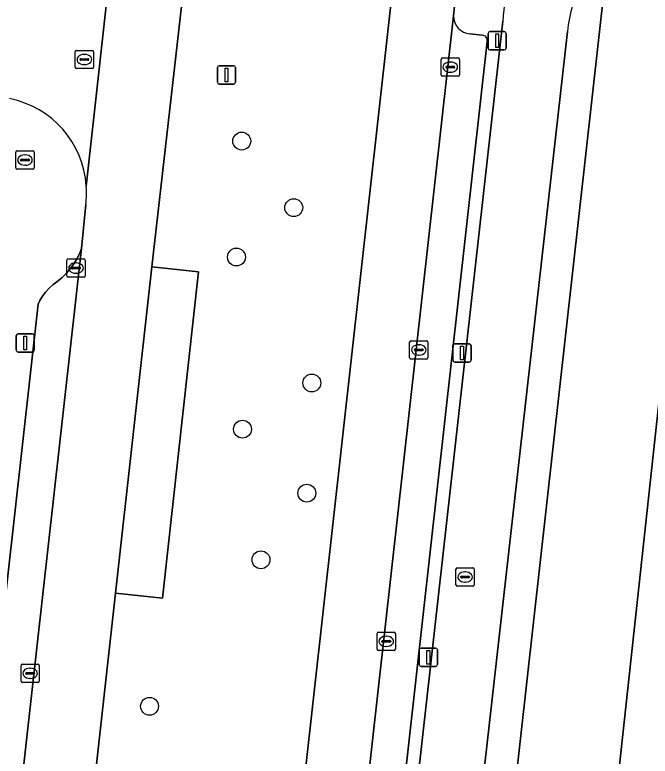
# Model space of a CAD drawing. Extents: x 161928 to 163071, y 386474 to 387428.
# Drawn here: x 162189.6 to 162224.39, y 386701.9 to 386742.48 of the extents above; entities that cross this region are included whole.
import ezdxf

# ---------------------------------------------------------------- set-up
doc = ezdxf.new("R2010")
doc.units = 0
for name, color, linetype in [('IMGEO_Berm_groen', 7, 'Continuous'), ('IMGEO_Boom', 7, 'Continuous'), ('IMGEO_Brandkraan', 7, 'Continuous'), ('IMGEO_Erf', 7, 'Continuous'), ('IMGEO_Fietspad_gesloten', 7, 'Continuous'), ('IMGEO_Groenvoorziening', 7, 'Continuous'), ('IMGEO_Kolk', 7, 'Continuous'), ('IMGEO_Lichtmast', 7, 'Continuous'), ('IMGEO_Parkeervlak_open', 7, 'Continuous'), ('IMGEO_Rijbaan_lokaal_open', 7, 'Continuous'), ('IMGEO_Rioolput', 7, 'Continuous'), ('IMGEO_Verkeersbordpaal', 7, 'Continuous'), ('IMGEO_Voetpad_open', 7, 'Continuous')]:
    doc.layers.add(name, color=color, linetype=linetype)

msp = doc.modelspace()

# ---------------------------------------------------------------- linework, layer by layer
at = {"layer": 'IMGEO_Berm_groen'}
msp.add_lwpolyline([(162210.549, 386746.328), (162199.236, 386747.442), (162197.092, 386728.675), (162199.652, 386728.402), (162197.688, 386710.554), (162195.119, 386710.825), (162191.927, 386682.236), (162191.691, 386680.339), (162203.028, 386679.021), (162203.309, 386681.427), (162203.435, 386682.781), (162203, 386682.828), (162200.825, 386683.064), (162202.823, 386700.954), (162205.453, 386700.673)], close=True, dxfattribs=at)
at = {"layer": 'IMGEO_Boom'}
for centre in [(162202.024, 386735.566), (162204.872, 386731.922), (162201.735, 386729.22), (162205.86, 386722.326), (162202.065, 386719.795), (162205.587, 386716.297), (162203.076, 386712.65), (162196.977, 386704.632)]:
    msp.add_circle(centre, 0.489, dxfattribs=at)
at = {"layer": 'IMGEO_Brandkraan'}
for p, q in [((162189.653, 386734.101), (162189.653, 386734.953)), ((162189.728, 386735.027), (162190.58, 386735.027)), ((162190.654, 386734.953), (162190.654, 386734.101)), ((162189.912, 386734.521), (162189.912, 386734.533)), ((162189.955, 386734.57), (162190.353, 386734.57)), ((162190.141, 386734.807), (162190.166, 386734.807)), ((162190.396, 386734.533), (162190.396, 386734.521)), ((162190.35, 386734.484), (162189.952, 386734.484)), ((162190.164, 386734.247), (162190.139, 386734.247)), ((162190.58, 386734.027), (162189.728, 386734.027))]:
    msp.add_line(p, q, dxfattribs=at)
for points in [[(162189.653, 386734.101), (162189.653, 386734.953)], [(162189.728, 386735.027), (162190.58, 386735.027)], [(162190.654, 386734.953), (162190.654, 386734.101)], [(162190.58, 386734.027), (162189.728, 386734.027)]]:
    msp.add_lwpolyline(points, dxfattribs=at)
for centre, radius, start, end in [((162189.73, 386734.951), 0.0765, 91.552, 178.448), ((162189.73, 386734.951), 0.0765, 91.552, 178.448), ((162190.578, 386734.951), 0.0765, 1.552, 88.448), ((162190.578, 386734.951), 0.0765, 1.552, 88.448), ((162189.952, 386734.53), 0.0403, 85.8775, 175.7526), ((162189.949, 386734.52), 0.0366, 178.938, 274.7102), ((162190.353, 386734.527), 0.043, 264.8664, 352.4533), ((162190.357, 386734.532), 0.0386, 1.7309, 96.639), ((162189.73, 386734.103), 0.0765, 181.552, 268.448), ((162189.73, 386734.103), 0.0765, 181.552, 268.448), ((162190.578, 386734.103), 0.0765, 271.552, 358.448), ((162190.578, 386734.103), 0.0765, 271.552, 358.448)]:
    msp.add_arc(centre, radius, start, end, dxfattribs=at)
for centre, major_axis, ratio, start_param, end_param in [((162190.14, 386734.527), (-0.387, 0.002), 0.722429, 4.712389, 7.853982), ((162190.165, 386734.527), (-0.39, 0.002), 0.717154, 1.570796, 4.712389)]:
    msp.add_ellipse(centre, major_axis=major_axis, ratio=ratio, start_param=start_param, end_param=end_param, dxfattribs=at)
at = {"layer": 'IMGEO_Erf'}
msp.add_lwpolyline([(162226.595, 386737.185), (162220.599, 386681.926), (162238.505, 386679.954)], dxfattribs=at)
at = {"layer": 'IMGEO_Fietspad_gesloten'}
for points in [[(162216.324, 386742.13), (162202.473, 386618.652), (162198.619, 386583.997), (162196.623, 386563.902), (162195.921, 386555.33)], [(162199.698, 386559.354), (162200.128, 386563.849), (162200.737, 386569.786), (162202.052, 386582.949), (162205.893, 386617.771), (162211.475, 386667.262), (162213.001, 386680.793), (162219.856, 386741.57)]]:
    msp.add_lwpolyline(points, dxfattribs=at)
for centre, radius, start, end in [((162229.261, 386741.269), 12.966, 165.0379, 176.1944), ((162230.14, 386740.309), 10.361, 156.6566, 173.0072)]:
    msp.add_arc(centre, radius, start, end, dxfattribs=at)
at = {"layer": 'IMGEO_Groenvoorziening'}
msp.add_lwpolyline([(162245.363, 386741.706), (162221.929, 386744.346), (162214.782, 386680.498), (162223.437, 386679.534), (162224.5, 386679.416), (162234.333, 386678.391), (162238.263, 386677.963), (162238.505, 386679.954), (162220.599, 386681.926), (162226.595, 386737.185), (162229.227, 386736.991), (162229.722, 386740.601), (162240.582, 386739.464), (162240.32, 386737.425), (162244.895, 386736.957)], close=True, dxfattribs=at)
at = {"layer": 'IMGEO_Kolk'}
for p, q in [((162212.945, 386739.188), (162212.945, 386740.04)), ((162213.02, 386740.114), (162213.872, 386740.114)), ((162213.433, 386739.894), (162213.458, 386739.894)), ((162213.946, 386740.04), (162213.946, 386739.188)), ((162213.204, 386739.608), (162213.204, 386739.62)), ((162213.642, 386739.571), (162213.244, 386739.571)), ((162213.247, 386739.657), (162213.645, 386739.657)), ((162213.688, 386739.62), (162213.688, 386739.608)), ((162213.872, 386739.114), (162213.02, 386739.114)), ((162213.456, 386739.334), (162213.431, 386739.334)), ((162192.449, 386728.189), (162192.449, 386729.041)), ((162192.524, 386729.115), (162193.376, 386729.115)), ((162192.937, 386728.895), (162192.962, 386728.895)), ((162193.45, 386729.041), (162193.45, 386728.189)), ((162192.708, 386728.609), (162192.708, 386728.621)), ((162193.146, 386728.572), (162192.748, 386728.572)), ((162192.751, 386728.658), (162193.149, 386728.658)), ((162193.192, 386728.621), (162193.192, 386728.609)), ((162193.376, 386728.115), (162192.524, 386728.115)), ((162192.96, 386728.335), (162192.935, 386728.335)), ((162211.22, 386723.711), (162211.22, 386724.563)), ((162211.295, 386724.637), (162212.147, 386724.637)), ((162211.708, 386724.417), (162211.733, 386724.417)), ((162212.221, 386724.563), (162212.221, 386723.711)), ((162211.479, 386724.131), (162211.479, 386724.143)), ((162211.917, 386724.094), (162211.519, 386724.094)), ((162211.522, 386724.18), (162211.92, 386724.18)), ((162211.963, 386724.143), (162211.963, 386724.131)), ((162212.147, 386723.637), (162211.295, 386723.637)), ((162211.731, 386723.857), (162211.706, 386723.857)), ((162209.438, 386707.76), (162209.438, 386708.612)), ((162209.513, 386708.686), (162210.365, 386708.686)), ((162210.439, 386708.612), (162210.439, 386707.76)), ((162209.697, 386708.18), (162209.697, 386708.192)), ((162210.135, 386708.143), (162209.737, 386708.143)), ((162209.74, 386708.229), (162210.138, 386708.229)), ((162209.926, 386708.466), (162209.951, 386708.466)), ((162210.181, 386708.192), (162210.181, 386708.18)), ((162209.949, 386707.906), (162209.924, 386707.906)), ((162210.365, 386707.686), (162209.513, 386707.686)), ((162190.011, 386706.936), (162190.863, 386706.936)), ((162189.936, 386706.01), (162189.936, 386706.862)), ((162190.424, 386706.716), (162190.449, 386706.716)), ((162190.937, 386706.862), (162190.937, 386706.01)), ((162190.195, 386706.43), (162190.195, 386706.442)), ((162190.633, 386706.393), (162190.235, 386706.393)), ((162190.238, 386706.479), (162190.636, 386706.479)), ((162190.447, 386706.156), (162190.422, 386706.156)), ((162190.679, 386706.442), (162190.679, 386706.43)), ((162190.863, 386705.936), (162190.011, 386705.936))]:
    msp.add_line(p, q, dxfattribs=at)
for points in [[(162212.945, 386739.188), (162212.945, 386740.04)], [(162213.02, 386740.114), (162213.872, 386740.114)], [(162213.946, 386740.04), (162213.946, 386739.188)], [(162213.872, 386739.114), (162213.02, 386739.114)], [(162192.449, 386728.189), (162192.449, 386729.041)], [(162192.524, 386729.115), (162193.376, 386729.115)], [(162193.45, 386729.041), (162193.45, 386728.189)], [(162193.376, 386728.115), (162192.524, 386728.115)], [(162211.22, 386723.711), (162211.22, 386724.563)], [(162211.295, 386724.637), (162212.147, 386724.637)], [(162212.221, 386724.563), (162212.221, 386723.711)], [(162212.147, 386723.637), (162211.295, 386723.637)], [(162209.438, 386707.76), (162209.438, 386708.612)], [(162209.513, 386708.686), (162210.365, 386708.686)], [(162210.439, 386708.612), (162210.439, 386707.76)], [(162210.365, 386707.686), (162209.513, 386707.686)], [(162190.011, 386706.936), (162190.863, 386706.936)], [(162189.936, 386706.01), (162189.936, 386706.862)], [(162190.937, 386706.862), (162190.937, 386706.01)], [(162190.863, 386705.936), (162190.011, 386705.936)]]:
    msp.add_lwpolyline(points, dxfattribs=at)
for centre, radius, start, end in [((162213.022, 386740.038), 0.0765, 91.552, 178.448), ((162213.022, 386740.038), 0.0765, 91.552, 178.448), ((162213.87, 386740.038), 0.0765, 1.552, 88.448), ((162213.87, 386740.038), 0.0765, 1.552, 88.448), ((162213.244, 386739.617), 0.0403, 85.8775, 175.7526), ((162213.241, 386739.607), 0.0366, 178.938, 274.7102), ((162213.645, 386739.614), 0.043, 264.8664, 352.4533), ((162213.649, 386739.619), 0.0386, 1.7309, 96.639), ((162213.022, 386739.19), 0.0765, 181.552, 268.448), ((162213.022, 386739.19), 0.0765, 181.552, 268.448), ((162213.87, 386739.19), 0.0765, 271.552, 358.448), ((162213.87, 386739.19), 0.0765, 271.552, 358.448), ((162192.526, 386729.039), 0.0765, 91.552, 178.448), ((162192.526, 386729.039), 0.0765, 91.552, 178.448), ((162193.374, 386729.039), 0.0765, 1.552, 88.448), ((162193.374, 386729.039), 0.0765, 1.552, 88.448), ((162192.748, 386728.618), 0.0403, 85.8775, 175.7526), ((162192.745, 386728.608), 0.0366, 178.938, 274.7102), ((162193.149, 386728.615), 0.043, 264.8664, 352.4533), ((162193.153, 386728.62), 0.0386, 1.7309, 96.639), ((162192.526, 386728.191), 0.0765, 181.552, 268.448), ((162192.526, 386728.191), 0.0765, 181.552, 268.448), ((162193.374, 386728.191), 0.0765, 271.552, 358.448), ((162193.374, 386728.191), 0.0765, 271.552, 358.448), ((162211.297, 386724.561), 0.0765, 91.552, 178.448), ((162211.297, 386724.561), 0.0765, 91.552, 178.448), ((162212.145, 386724.561), 0.0765, 1.552, 88.448), ((162212.145, 386724.561), 0.0765, 1.552, 88.448), ((162211.519, 386724.14), 0.0403, 85.8775, 175.7526), ((162211.516, 386724.13), 0.0366, 178.938, 274.7102), ((162211.92, 386724.137), 0.043, 264.8664, 352.4533), ((162211.924, 386724.142), 0.0386, 1.7309, 96.639), ((162211.297, 386723.713), 0.0765, 181.552, 268.448), ((162211.297, 386723.713), 0.0765, 181.552, 268.448), ((162212.145, 386723.713), 0.0765, 271.552, 358.448), ((162212.145, 386723.713), 0.0765, 271.552, 358.448), ((162209.515, 386708.61), 0.0765, 91.552, 178.448), ((162209.515, 386708.61), 0.0765, 91.552, 178.448), ((162210.363, 386708.61), 0.0765, 1.552, 88.448), ((162210.363, 386708.61), 0.0765, 1.552, 88.448), ((162209.737, 386708.189), 0.0403, 85.8775, 175.7526), ((162209.734, 386708.179), 0.0366, 178.938, 274.7102), ((162210.138, 386708.186), 0.043, 264.8664, 352.4533), ((162210.142, 386708.191), 0.0386, 1.7309, 96.639), ((162209.515, 386707.762), 0.0765, 181.552, 268.448), ((162209.515, 386707.762), 0.0765, 181.552, 268.448), ((162210.363, 386707.762), 0.0765, 271.552, 358.448), ((162210.363, 386707.762), 0.0765, 271.552, 358.448), ((162190.013, 386706.86), 0.0765, 91.552, 178.448), ((162190.013, 386706.86), 0.0765, 91.552, 178.448), ((162190.861, 386706.86), 0.0765, 1.552, 88.448), ((162190.861, 386706.86), 0.0765, 1.552, 88.448), ((162190.235, 386706.439), 0.0403, 85.8775, 175.7526), ((162190.232, 386706.429), 0.0366, 178.938, 274.7102), ((162190.636, 386706.436), 0.043, 264.8664, 352.4533), ((162190.64, 386706.441), 0.0386, 1.7309, 96.639), ((162190.013, 386706.012), 0.0765, 181.552, 268.448), ((162190.013, 386706.012), 0.0765, 181.552, 268.448), ((162190.861, 386706.012), 0.0765, 271.552, 358.448), ((162190.861, 386706.012), 0.0765, 271.552, 358.448)]:
    msp.add_arc(centre, radius, start, end, dxfattribs=at)
for centre, major_axis, ratio, start_param, end_param in [((162213.432, 386739.614), (-0.387, 0.002), 0.722429, 4.712389, 7.853982), ((162213.457, 386739.614), (-0.39, 0.002), 0.717154, 1.570796, 4.712389), ((162192.936, 386728.615), (-0.387, 0.002), 0.722429, 4.712389, 7.853982), ((162192.961, 386728.615), (-0.39, 0.002), 0.717154, 1.570796, 4.712389), ((162211.707, 386724.137), (-0.387, 0.002), 0.722429, 4.712389, 7.853982), ((162211.732, 386724.137), (-0.39, 0.002), 0.717154, 1.570796, 4.712389), ((162209.925, 386708.186), (-0.387, 0.002), 0.722429, 4.712389, 7.853982), ((162209.95, 386708.186), (-0.39, 0.002), 0.717154, 1.570796, 4.712389), ((162190.423, 386706.436), (-0.387, 0.002), 0.722429, 4.712389, 7.853982), ((162190.448, 386706.436), (-0.39, 0.002), 0.717154, 1.570796, 4.712389)]:
    msp.add_ellipse(centre, major_axis=major_axis, ratio=ratio, start_param=start_param, end_param=end_param, dxfattribs=at)
at = {"layer": 'IMGEO_Lichtmast'}
for p, q in [((162215.515, 386740.655), (162215.515, 386741.455)), ((162215.515, 386741.455), (162215.515, 386740.655)), ((162215.615, 386741.555), (162216.405, 386741.555)), ((162216.405, 386741.555), (162215.615, 386741.555)), ((162216.505, 386741.455), (162216.505, 386740.655)), ((162216.505, 386740.655), (162216.505, 386741.455)), ((162216.405, 386740.555), (162215.615, 386740.555)), ((162215.615, 386740.555), (162216.405, 386740.555)), ((162189.671, 386724.118), (162189.671, 386724.918)), ((162189.671, 386724.918), (162189.671, 386724.118)), ((162189.771, 386725.018), (162190.561, 386725.018)), ((162190.561, 386725.018), (162189.771, 386725.018)), ((162190.661, 386724.918), (162190.661, 386724.118)), ((162190.661, 386724.118), (162190.661, 386724.918)), ((162213.593, 386723.57), (162213.593, 386724.37)), ((162213.593, 386724.37), (162213.593, 386723.57)), ((162213.693, 386724.47), (162214.483, 386724.47)), ((162214.483, 386724.47), (162213.693, 386724.47)), ((162214.583, 386724.37), (162214.583, 386723.57)), ((162214.583, 386723.57), (162214.583, 386724.37)), ((162190.561, 386724.018), (162189.771, 386724.018)), ((162189.771, 386724.018), (162190.561, 386724.018)), ((162214.483, 386723.47), (162213.693, 386723.47)), ((162213.693, 386723.47), (162214.483, 386723.47)), ((162211.849, 386707.816), (162212.639, 386707.816)), ((162212.639, 386707.816), (162211.849, 386707.816)), ((162211.749, 386706.916), (162211.749, 386707.716)), ((162211.749, 386707.716), (162211.749, 386706.916)), ((162212.739, 386707.716), (162212.739, 386706.916)), ((162212.739, 386706.916), (162212.739, 386707.716)), ((162212.639, 386706.816), (162211.849, 386706.816)), ((162211.849, 386706.816), (162212.639, 386706.816))]:
    msp.add_line(p, q, dxfattribs=at)
for points in [[(162215.935, 386741.43), (162216.085, 386741.43), (162216.085, 386740.68), (162215.935, 386740.68), (162215.935, 386741.43)], [(162190.091, 386724.893), (162190.241, 386724.893), (162190.241, 386724.143), (162190.091, 386724.143), (162190.091, 386724.893)], [(162214.013, 386724.345), (162214.163, 386724.345), (162214.163, 386723.595), (162214.013, 386723.595), (162214.013, 386724.345)], [(162212.169, 386707.691), (162212.319, 386707.691), (162212.319, 386706.941), (162212.169, 386706.941), (162212.169, 386707.691)]]:
    msp.add_lwpolyline(points, dxfattribs=at)
for centre, start, end in [((162215.615, 386741.455), 90, 180), ((162215.615, 386741.455), 90, 180), ((162216.405, 386741.455), 0, 90), ((162216.405, 386741.455), 360, 90), ((162215.615, 386740.655), 180, 270), ((162215.615, 386740.655), 180, 270), ((162216.405, 386740.655), 270, 0), ((162216.405, 386740.655), 270, 0), ((162189.771, 386724.918), 90, 180), ((162189.771, 386724.918), 90, 180), ((162190.561, 386724.918), 0, 90), ((162190.561, 386724.918), 360, 90), ((162213.693, 386724.37), 90, 180), ((162213.693, 386724.37), 90, 180), ((162214.483, 386724.37), 0, 90), ((162214.483, 386724.37), 360, 90), ((162189.771, 386724.118), 180, 270), ((162189.771, 386724.118), 180, 270), ((162190.561, 386724.118), 270, 0), ((162190.561, 386724.118), 270, 0), ((162213.693, 386723.57), 180, 270), ((162213.693, 386723.57), 180, 270), ((162214.483, 386723.57), 270, 0), ((162214.483, 386723.57), 270, 0), ((162211.849, 386707.716), 90, 180), ((162211.849, 386707.716), 90, 180), ((162212.639, 386707.716), 0, 90), ((162212.639, 386707.716), 360, 90), ((162211.849, 386706.916), 180, 270), ((162211.849, 386706.916), 180, 270), ((162212.639, 386706.916), 270, 0), ((162212.639, 386706.916), 270, 0)]:
    msp.add_arc(centre, 0.1, start, end, dxfattribs=at)
at = {"layer": 'IMGEO_Parkeervlak_open'}
for points in [[(162213.621, 386742.419), (162206.765, 386681.055)], [(162215.199, 386741.358), (162214.524, 386741.431)], [(162208.839, 386681.722), (162215.464, 386741.02)], [(162188.068, 386683.529), (162193.241, 386729.689), (162193.15, 386729.453), (162193.004, 386729.146), (162192.831, 386728.854), (162192.632, 386728.578), (162192.41, 386728.321), (162192.166, 386728.084), (162191.901, 386727.871), (162191.678, 386727.7), (162191.471, 386727.511), (162191.282, 386727.303), (162191.112, 386727.079), (162190.963, 386726.841), (162190.872, 386726.64), (162186.2, 386684.968)]]:
    msp.add_lwpolyline(points, dxfattribs=at)
msp.add_lwpolyline([(162197.688, 386710.554), (162199.652, 386728.402), (162197.092, 386728.675), (162195.119, 386710.825)], close=True, dxfattribs=at)
for centre, radius, start, end in [((162214.614, 386742.42), 0.993, 180.051, 264.8016), ((162215.211, 386741.095), 0.263, 343.5077, 92.6869)]:
    msp.add_arc(centre, radius, start, end, dxfattribs=at)
at = {"layer": 'IMGEO_Rijbaan_lokaal_open'}
for points in [[(162195.119, 386710.825), (162197.092, 386728.675), (162199.236, 386747.442), (162199.494, 386749.539), (162200.428, 386757.835)], [(162211.097, 386751.253), (162210.783, 386748.439), (162210.549, 386746.328), (162205.453, 386700.673), (162203.435, 386682.781), (162203.309, 386681.427), (162206.765, 386681.055), (162213.621, 386742.419), (162213.74, 386743.52)], [(162193.512, 386733.104), (162195.031, 386746.93)], [(162195.031, 386746.93), (162193.512, 386733.104)], [(162193.483, 386732.102), (162193.241, 386729.689), (162188.068, 386683.529), (162187.957, 386682.681), (162191.927, 386682.236), (162195.119, 386710.825)]]:
    msp.add_lwpolyline(points, dxfattribs=at)
for centre, radius, start, end in [((162188.286, 386732.756), 5.237, 3.8089, 78.7051), ((162188.383, 386732.751), 5.141, 352.7476, 3.9369)]:
    msp.add_arc(centre, radius, start, end, dxfattribs=at)
at = {"layer": 'IMGEO_Rioolput'}
for p, q in [((162192.904, 386739.604), (162192.904, 386740.456)), ((162192.979, 386740.53), (162193.831, 386740.53)), ((162193.392, 386740.31), (162193.417, 386740.31)), ((162193.905, 386740.456), (162193.905, 386739.604)), ((162193.163, 386740.024), (162193.163, 386740.036)), ((162193.601, 386739.987), (162193.203, 386739.987)), ((162193.206, 386740.073), (162193.604, 386740.073)), ((162193.647, 386740.036), (162193.647, 386740.024)), ((162193.831, 386739.53), (162192.979, 386739.53)), ((162193.415, 386739.75), (162193.39, 386739.75)), ((162213.83, 386712.205), (162214.682, 386712.205)), ((162213.755, 386711.279), (162213.755, 386712.131)), ((162214.243, 386711.985), (162214.268, 386711.985)), ((162214.756, 386712.131), (162214.756, 386711.279)), ((162214.014, 386711.699), (162214.014, 386711.711)), ((162214.452, 386711.662), (162214.054, 386711.662)), ((162214.057, 386711.748), (162214.455, 386711.748)), ((162214.266, 386711.425), (162214.241, 386711.425)), ((162214.498, 386711.711), (162214.498, 386711.699)), ((162214.682, 386711.205), (162213.83, 386711.205))]:
    msp.add_line(p, q, dxfattribs=at)
for points in [[(162192.904, 386739.604), (162192.904, 386740.456)], [(162192.979, 386740.53), (162193.831, 386740.53)], [(162193.905, 386740.456), (162193.905, 386739.604)], [(162193.831, 386739.53), (162192.979, 386739.53)], [(162213.83, 386712.205), (162214.682, 386712.205)], [(162213.755, 386711.279), (162213.755, 386712.131)], [(162214.756, 386712.131), (162214.756, 386711.279)], [(162214.682, 386711.205), (162213.83, 386711.205)]]:
    msp.add_lwpolyline(points, dxfattribs=at)
for centre, radius, start, end in [((162192.981, 386740.454), 0.0765, 91.552, 178.448), ((162192.981, 386740.454), 0.0765, 91.552, 178.448), ((162193.829, 386740.454), 0.0765, 1.552, 88.448), ((162193.829, 386740.454), 0.0765, 1.552, 88.448), ((162193.203, 386740.033), 0.0403, 85.8775, 175.7526), ((162193.2, 386740.023), 0.0366, 178.938, 274.7102), ((162193.604, 386740.03), 0.043, 264.8664, 352.4533), ((162193.608, 386740.035), 0.0386, 1.7309, 96.639), ((162192.981, 386739.606), 0.0765, 181.552, 268.448), ((162192.981, 386739.606), 0.0765, 181.552, 268.448), ((162193.829, 386739.606), 0.0765, 271.552, 358.448), ((162193.829, 386739.606), 0.0765, 271.552, 358.448), ((162213.832, 386712.129), 0.0765, 91.552, 178.448), ((162213.832, 386712.129), 0.0765, 91.552, 178.448), ((162214.68, 386712.129), 0.0765, 1.552, 88.448), ((162214.68, 386712.129), 0.0765, 1.552, 88.448), ((162214.054, 386711.708), 0.0403, 85.8775, 175.7526), ((162214.051, 386711.698), 0.0366, 178.938, 274.7102), ((162214.455, 386711.705), 0.043, 264.8664, 352.4533), ((162214.459, 386711.71), 0.0386, 1.7309, 96.639), ((162213.832, 386711.281), 0.0765, 181.552, 268.448), ((162213.832, 386711.281), 0.0765, 181.552, 268.448), ((162214.68, 386711.281), 0.0765, 271.552, 358.448), ((162214.68, 386711.281), 0.0765, 271.552, 358.448)]:
    msp.add_arc(centre, radius, start, end, dxfattribs=at)
for centre, major_axis, ratio, start_param, end_param in [((162193.391, 386740.03), (-0.387, 0.002), 0.722429, 4.712389, 7.853982), ((162193.416, 386740.03), (-0.39, 0.002), 0.717154, 1.570796, 4.712389), ((162214.242, 386711.705), (-0.387, 0.002), 0.722429, 4.712389, 7.853982), ((162214.267, 386711.705), (-0.39, 0.002), 0.717154, 1.570796, 4.712389)]:
    msp.add_ellipse(centre, major_axis=major_axis, ratio=ratio, start_param=start_param, end_param=end_param, dxfattribs=at)
at = {"layer": 'IMGEO_Verkeersbordpaal'}
for p, q in [((162200.69, 386738.788), (162200.69, 386739.588)), ((162200.69, 386739.588), (162200.69, 386738.788)), ((162200.79, 386739.688), (162201.58, 386739.688)), ((162201.58, 386739.688), (162200.79, 386739.688)), ((162201.68, 386739.588), (162201.68, 386738.788)), ((162201.68, 386738.788), (162201.68, 386739.588)), ((162201.58, 386738.688), (162200.79, 386738.688)), ((162200.79, 386738.688), (162201.58, 386738.688))]:
    msp.add_line(p, q, dxfattribs=at)
msp.add_lwpolyline([(162201.11, 386739.563), (162201.26, 386739.563), (162201.26, 386738.813), (162201.11, 386738.813), (162201.11, 386739.563)], dxfattribs=at)
for centre, start, end in [((162200.79, 386739.588), 90, 180), ((162200.79, 386739.588), 90, 180), ((162201.58, 386739.588), 0, 90), ((162201.58, 386739.588), 360, 90), ((162200.79, 386738.788), 180, 270), ((162200.79, 386738.788), 180, 270), ((162201.58, 386738.788), 270, 0), ((162201.58, 386738.788), 270, 0)]:
    msp.add_arc(centre, 0.1, start, end, dxfattribs=at)
at = {"layer": 'IMGEO_Voetpad_open'}
for points in [[(162222.896, 386676.557), (162223.437, 386679.534), (162214.782, 386680.498), (162221.929, 386744.346)], [(162213.74, 386743.52), (162213.621, 386742.419)], [(162202.473, 386618.652), (162216.324, 386742.13)], [(162219.856, 386741.57), (162213.001, 386680.793), (162211.475, 386667.262), (162216.7, 386666.673), (162217.095, 386670.209), (162218.125, 386670.065)], [(162214.524, 386741.431), (162215.199, 386741.358)], [(162215.464, 386741.02), (162208.839, 386681.722), (162208.976, 386681.707), (162208.607, 386678.41), (162206.507, 386678.651), (162204.281, 386658.907), (162206.375, 386658.678), (162206.004, 386655.308), (162205.862, 386655.326), (162201.692, 386618.497), (162197.988, 386585.063)], [(162187.711, 386680.712), (162185.624, 386680.944), (162186.051, 386684.981), (162186.2, 386684.968), (162190.872, 386726.64), (162190.963, 386726.841), (162191.112, 386727.079), (162191.282, 386727.303), (162191.471, 386727.511), (162191.678, 386727.7), (162191.901, 386727.871), (162192.166, 386728.084), (162192.41, 386728.321), (162192.632, 386728.578), (162192.831, 386728.854), (162193.004, 386729.146), (162193.15, 386729.453), (162193.241, 386729.689), (162193.483, 386732.102)]]:
    msp.add_lwpolyline(points, dxfattribs=at)
for centre, radius, start, end in [((162229.261, 386741.269), 12.966, 165.0379, 176.1944), ((162230.14, 386740.309), 10.361, 156.6566, 173.0072), ((162214.614, 386742.42), 0.993, 180.051, 264.8016), ((162215.211, 386741.095), 0.263, 343.5077, 92.6869), ((162188.286, 386732.756), 5.237, 3.8089, 78.7051), ((162188.383, 386732.751), 5.141, 352.7476, 3.9369)]:
    msp.add_arc(centre, radius, start, end, dxfattribs=at)

doc.saveas('drawing.dxf')
